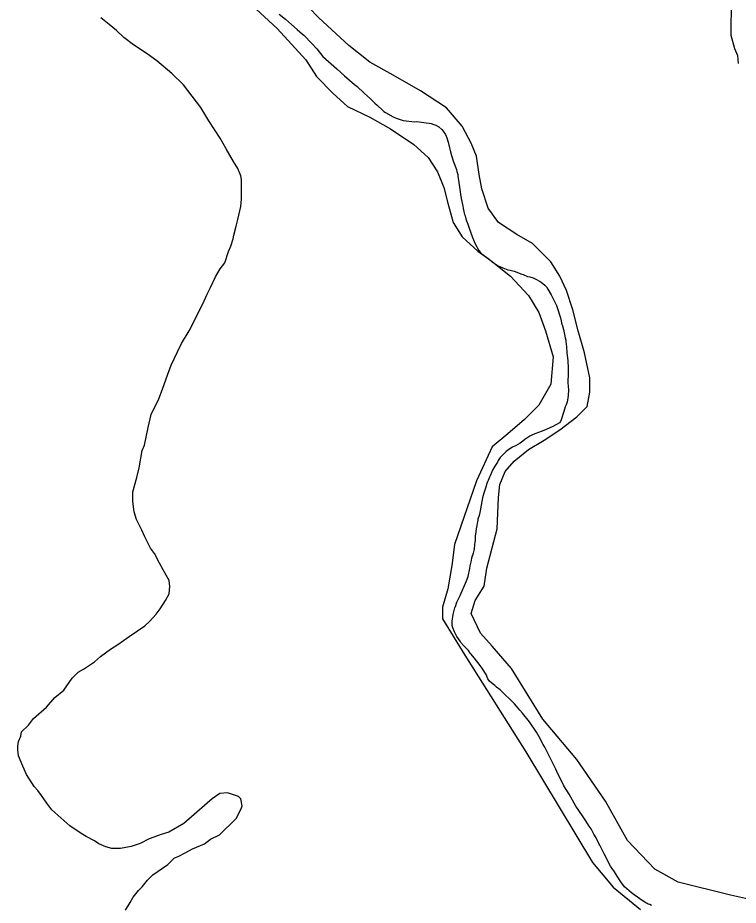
# Model space of a CAD drawing. Extents: x 3161615 to 3199515, y 867541 to 892976.
# Drawn here: x 3172159 to 3173988, y 879928 to 882179 of the extents above; entities that cross this region are included whole.
import ezdxf

# ---------------------------------------------------------------- set-up
doc = ezdxf.new("R2010")
doc.units = 0
doc.layers.add('V-SITE-VEGE', color=7, linetype='Continuous')
doc.layers.add('V-TOPO-SHOR', color=7, linetype='Continuous')

msp = doc.modelspace()

# ---------------------------------------------------------------- linework, layer by layer
at = {"layer": 'V-SITE-VEGE'}
for p, q in [((3172695.6, 882264.2), (3172817.9, 882151.8)), ((3172923.6, 882178.2), (3172850.9, 882254.3)), ((3173969.5, 882199.4), (3173969.3, 882159.5)), ((3172390.8, 882161.6), (3172369.9, 882178.8)), ((3172999.6, 882108.8), (3172923.6, 882178.2)), ((3172409.7, 882146.3), (3172390.8, 882161.6)), ((3172428.7, 882129.1), (3172409.7, 882146.3)), ((3172817.9, 882151.8), (3172890.6, 882072.4)), ((3173969.3, 882159.5), (3173969.2, 882134.8)), ((3172453.3, 882109.9), (3172428.7, 882129.1)), ((3173969.2, 882134.8), (3173978.5, 882100.5)), ((3172487.4, 882086.9), (3172453.3, 882109.9)), ((3173052.5, 882065.8), (3172999.6, 882108.8)), ((3173978.5, 882100.5), (3173986, 882083.3)), ((3172512, 882069.7), (3172487.4, 882086.9)), ((3173986, 882083.3), (3173987.8, 882062.4)), ((3172549.9, 882037.2), (3172512, 882069.7)), ((3172890.6, 882072.4), (3172917, 882029.5)), ((3173112, 882032.8), (3173052.5, 882065.8)), ((3172580.2, 882008.5), (3172549.9, 882037.2)), ((3173181.4, 881993.1), (3173112, 882032.8)), ((3172623.7, 881951.2), (3172580.2, 882008.5)), ((3172917, 882029.5), (3172960, 881986.5)), ((3172960, 881986.5), (3172996.3, 881953.4)), ((3173247.4, 881950.1), (3173181.4, 881993.1)), ((3172644.4, 881916.9), (3172623.7, 881951.2)), ((3172996.3, 881953.4), (3173052.5, 881927)), ((3173287.1, 881903.8), (3173247.4, 881950.1)), ((3173052.5, 881927), (3173105.4, 881897.2)), ((3172672.7, 881873), (3172644.4, 881916.9)), ((3173105.4, 881897.2), (3173164.8, 881857.5)), ((3173310.2, 881860.8), (3173287.1, 881903.8)), ((3172687.8, 881846.3), (3172672.7, 881873)), ((3173164.8, 881857.5), (3173201.2, 881824.5)), ((3173323.5, 881827.8), (3173310.2, 881860.8)), ((3172706.7, 881813.9), (3172687.8, 881846.3)), ((3173330.1, 881781.5), (3173323.5, 881827.8)), ((3172718, 881796.7), (3172706.7, 881813.9)), ((3173201.2, 881824.5), (3173224.3, 881788.1)), ((3172725.5, 881777.7), (3172718, 881796.7)), ((3173224.3, 881788.1), (3173240.8, 881748.4)), ((3172727.4, 881768.1), (3172725.5, 881777.7)), ((3172727.2, 881737.7), (3172727.4, 881768.1)), ((3173336.7, 881745.1), (3173330.1, 881781.5)), ((3172727.1, 881718.7), (3172727.2, 881737.7)), ((3173240.8, 881748.4), (3173250.8, 881708.7)), ((3173353.2, 881695.5), (3173336.7, 881745.1)), ((3172725.1, 881699.7), (3172727.1, 881718.7)), ((3172717.4, 881667.4), (3172725.1, 881699.7)), ((3173250.8, 881708.7), (3173264, 881659.2)), ((3173379.6, 881659.2), (3173353.2, 881695.5)), ((3172707.6, 881627.5), (3172713.5, 881650.3)), ((3172713.5, 881650.3), (3172717.4, 881667.4)), ((3173264, 881659.2), (3173287.1, 881622.8)), ((3173425.9, 881629.4), (3173379.6, 881659.2)), ((3172705.7, 881618), (3172707.6, 881627.5)), ((3173465.6, 881606.3), (3173425.9, 881629.4)), ((3172699.9, 881599), (3172705.7, 881618)), ((3173287.1, 881622.8), (3173326.8, 881586.4)), ((3173511.8, 881560), (3173465.6, 881606.3)), ((3172684.5, 881557.3), (3172694.1, 881585.7)), ((3172694.1, 881585.7), (3172699.9, 881599)), ((3173326.8, 881586.4), (3173359.8, 881563.3)), ((3173359.8, 881563.3), (3173409.4, 881523.6)), ((3173534.9, 881523.6), (3173511.8, 881560)), ((3172661.5, 881521.2), (3172673, 881542.1)), ((3172673, 881542.1), (3172684.5, 881557.3)), ((3172648, 881494.7), (3172661.5, 881521.2)), ((3173409.4, 881523.6), (3173455.6, 881474)), ((3173551.5, 881487.2), (3173534.9, 881523.6)), ((3172640.3, 881477.6), (3172648, 881494.7)), ((3172628.8, 881452.9), (3172640.3, 881477.6)), ((3173455.6, 881474), (3173482.1, 881431)), ((3173568, 881437.6), (3173551.5, 881487.2)), ((3172594.2, 881384.6), (3172628.8, 881452.9)), ((3173482.1, 881431), (3173498.6, 881384.7)), ((3173581.2, 881384.7), (3173568, 881437.6)), ((3172575.1, 881352.4), (3172594.2, 881384.6)), ((3173498.6, 881384.7), (3173518.4, 881318.6)), ((3173597.7, 881328.5), (3173581.2, 881384.7)), ((3172563.5, 881329.6), (3172575.1, 881352.4)), ((3172548.2, 881297.4), (3172563.5, 881329.6)), ((3173518.4, 881318.6), (3173511.8, 881249.2)), ((3173611, 881265.7), (3173597.7, 881328.5)), ((3172540.5, 881274.6), (3172548.2, 881297.4)), ((3172526.9, 881236.6), (3172540.5, 881274.6)), ((3173611, 881229.3), (3173611, 881265.7)), ((3173511.8, 881249.2), (3173482.1, 881196.3)), ((3172517.3, 881211.9), (3172526.9, 881236.6)), ((3173604.3, 881193), (3173611, 881229.3)), ((3172498.1, 881172.1), (3172517.3, 881211.9)), ((3173482.1, 881196.3), (3173445.7, 881159.9)), ((3173577.9, 881166.5), (3173604.3, 881193)), ((3172490.3, 881139.8), (3172498.1, 881172.1)), ((3173445.7, 881159.9), (3173402.8, 881123.5)), ((3173534.9, 881133.5), (3173577.9, 881166.5)), ((3172480.6, 881094.2), (3172490.3, 881139.8)), ((3173495.3, 881107), (3173534.9, 881133.5)), ((3173402.8, 881123.5), (3173363.1, 881090.5)), ((3172474.8, 881080.9), (3172480.6, 881094.2)), ((3173363.1, 881090.5), (3173323.5, 881004.5)), ((3173455.6, 881083.9), (3173495.3, 881107)), ((3172467, 881037.2), (3172474.8, 881080.9)), ((3173419.3, 881054.1), (3173455.6, 881083.9)), ((3173396.2, 881027.7), (3173419.3, 881054.1)), ((3172461.2, 881012.5), (3172467, 881037.2)), ((3173382.9, 880994.6), (3173396.2, 881027.7)), ((3172451.5, 880976.4), (3172461.2, 881012.5)), ((3173323.5, 881004.5), (3173267.3, 880842.5)), ((3172451.4, 880951.7), (3172451.5, 880976.4)), ((3173379.6, 880961.5), (3173382.9, 880994.6)), ((3172455, 880925.1), (3172451.4, 880951.7)), ((3173376.3, 880882.2), (3173379.6, 880961.5)), ((3172460.7, 880906), (3172455, 880925.1)), ((3172473.8, 880879.3), (3172460.7, 880906)), ((3173349.9, 880783), (3173376.3, 880882.2)), ((3172481.4, 880862.2), (3172473.8, 880879.3)), ((3172496.4, 880833.6), (3172481.4, 880862.2)), ((3173267.3, 880842.5), (3173260.7, 880789.6)), ((3172505.9, 880820.2), (3172496.4, 880833.6)), ((3172519.1, 880795.4), (3172505.9, 880820.2)), ((3172528.5, 880778.3), (3172519.1, 880795.4)), ((3172543.6, 880751.6), (3172528.5, 880778.3)), ((3173260.7, 880789.6), (3173250.8, 880730.1)), ((3173343.3, 880736.7), (3173349.9, 880783)), ((3172545.4, 880736.4), (3172543.6, 880751.6)), ((3172543.4, 880717.3), (3172545.4, 880736.4)), ((3173250.8, 880730.1), (3173237.5, 880683.8)), ((3173320.1, 880700.4), (3173343.3, 880736.7)), ((3172533.8, 880700.3), (3172543.4, 880717.3)), ((3172520.4, 880679.4), (3172533.8, 880700.3)), ((3173237.5, 880683.8), (3173237.5, 880654.1)), ((3173310.2, 880667.3), (3173320.1, 880700.4)), ((3172493.6, 880647.2), (3172510.8, 880666.2)), ((3172510.8, 880666.2), (3172520.4, 880679.4)), ((3173333.4, 880617.7), (3173310.2, 880667.3)), ((3172442.1, 880609.4), (3172482.1, 880635.9)), ((3172482.1, 880635.9), (3172493.6, 880647.2)), ((3173237.5, 880654.1), (3173293.7, 880561.5)), ((3173363.1, 880584.6), (3173333.4, 880617.7)), ((3172413.4, 880588.7), (3172442.1, 880609.4)), ((3172369.6, 880558.4), (3172394.4, 880577.3)), ((3172394.4, 880577.3), (3172413.4, 880588.7)), ((3173412.7, 880528.4), (3173363.1, 880584.6)), ((3172325.7, 880526.3), (3172354.3, 880545.2)), ((3172354.3, 880545.2), (3172369.6, 880558.4)), ((3173293.7, 880561.5), (3173449, 880316.8)), ((3172312.3, 880518.8), (3172325.7, 880526.3)), ((3173492, 880399.5), (3173412.7, 880528.4)), ((3172275.9, 880473.3), (3172297, 880503.7)), ((3172297, 880503.7), (3172312.3, 880518.8)), ((3172232, 880429.8), (3172253, 880454.4)), ((3172253, 880454.4), (3172275.9, 880473.3)), ((3172199.5, 880401.4), (3172232, 880429.8)), ((3172186.1, 880384.4), (3172199.5, 880401.4)), ((3173577.9, 880297), (3173492, 880399.5)), ((3172167, 880356), (3172168.9, 880367.4)), ((3172168.9, 880367.4), (3172186.1, 880384.4)), ((3172159.2, 880331.3), (3172161.2, 880342.7)), ((3172161.2, 880342.7), (3172167, 880356)), ((3172159.2, 880321.8), (3172159.2, 880331.3)), ((3172161, 880306.5), (3172159.2, 880321.8)), ((3172172.3, 880279.9), (3172161, 880306.5)), ((3173449, 880316.8), (3173617.6, 880035.8)), ((3173650.6, 880191.2), (3173577.9, 880297)), ((3172181.7, 880258.9), (3172172.3, 880279.9)), ((3172200.6, 880228.4), (3172181.7, 880258.9)), ((3172210, 880218.8), (3172200.6, 880228.4)), ((3172219.5, 880205.5), (3172210, 880218.8)), ((3172672.1, 880210.8), (3172653, 880197.6)), ((3172691.2, 880212.6), (3172672.1, 880210.8)), ((3172719.6, 880203), (3172691.2, 880212.6)), ((3172232.7, 880186.4), (3172219.5, 880205.5)), ((3172245.9, 880169.2), (3172232.7, 880186.4)), ((3172639.7, 880186.3), (3172607.2, 880157.9)), ((3172653, 880197.6), (3172639.7, 880186.3)), ((3172725.3, 880197.2), (3172719.6, 880203)), ((3172729, 880180.1), (3172725.3, 880197.2)), ((3173706.8, 880092), (3173650.6, 880191.2)), ((3172291.4, 880129), (3172245.9, 880169.2)), ((3172713.7, 880147.9), (3172725.2, 880170.6)), ((3172725.2, 880170.6), (3172729, 880180.1)), ((3172607.2, 880157.9), (3172580.5, 880135.2)), ((3172671.6, 880106.2), (3172713.7, 880147.9)), ((3172319.8, 880109.9), (3172291.4, 880129)), ((3172580.5, 880135.2), (3172542.3, 880112.6)), ((3172333.1, 880102.2), (3172319.8, 880109.9)), ((3172353.9, 880090.7), (3172333.1, 880102.2)), ((3172492.8, 880095.7), (3172469.9, 880084.4)), ((3172523.3, 880107), (3172492.8, 880095.7)), ((3172542.3, 880112.6), (3172523.3, 880107)), ((3172633.5, 880083.6), (3172648.7, 880094.9)), ((3172648.7, 880094.9), (3172671.6, 880106.2)), ((3172365.3, 880083), (3172353.9, 880090.7)), ((3172382.4, 880075.3), (3172365.3, 880083)), ((3172397.6, 880071.4), (3172382.4, 880075.3)), ((3172447.1, 880076.9), (3172420.4, 880071.3)), ((3172469.9, 880084.4), (3172447.1, 880076.9)), ((3172603, 880070.4), (3172633.5, 880083.6)), ((3173776.2, 880019.3), (3173706.8, 880092)), ((3172420.4, 880071.3), (3172397.6, 880071.4)), ((3172557.2, 880047.8), (3172566.7, 880051.6)), ((3172566.7, 880051.6), (3172585.8, 880061)), ((3172585.8, 880061), (3172603, 880070.4)), ((3172501.8, 880004.4), (3172540, 880030.8)), ((3172540, 880030.8), (3172557.2, 880047.8)), ((3173617.6, 880035.8), (3173670.4, 879973)), ((3172488.5, 879991.1), (3172501.8, 880004.4)), ((3173835.7, 879986.2), (3173776.2, 880019.3)), ((3172475.1, 879974.1), (3172488.5, 879991.1)), ((3173967.8, 879953.1), (3173835.7, 879986.2)), ((3172452.1, 879947.6), (3172465.5, 879964.6)), ((3172465.5, 879964.6), (3172475.1, 879974.1)), ((3173670.4, 879973), (3173739.8, 879916.8)), ((3172444.4, 879934.3), (3172452.1, 879947.6)), ((3174014.1, 879943.2), (3173967.8, 879953.1)), ((3172432.9, 879915.3), (3172444.4, 879934.3))]:
    msp.add_line(p, q, dxfattribs=at)
at = {"layer": 'V-TOPO-SHOR'}
for points in [[(3172823, 882188.2), (3172839.1, 882175.1), (3172853.9, 882161.7), (3172868.4, 882149.3), (3172882.2, 882136.8), (3172885.4, 882134.2), (3172905.2, 882113.1), (3172918.1, 882099.7), (3172933.1, 882080.2), (3172968.7, 882049.5), (3172988.9, 882031.8), (3173013.8, 882009.6), (3173020.4, 882004.4), (3173025.1, 881999.8), (3173033, 881992.6), (3173038.4, 881987.4), (3173054.8, 881972.7), (3173065.8, 881962.3), (3173071.8, 881957.1), (3173084.7, 881944.7), (3173088.4, 881941.4), (3173092.9, 881938.1), (3173112.2, 881927.5), (3173119.8, 881924.2), (3173124.6, 881922.5), (3173137.3, 881918.4), (3173145, 881917), (3173159.1, 881915.8), (3173167.4, 881914.7), (3173171.9, 881915.2), (3173177.6, 881915.1), (3173196.1, 881912.6), (3173203.2, 881911.5), (3173208.6, 881910.4), (3173215.6, 881908.4), (3173220.7, 881906.4), (3173228, 881902.4), (3173235.9, 881895.5), (3173239, 881891.3), (3173244.6, 881882.3), (3173248, 881874.5), (3173251.3, 881863.6), (3173255.2, 881848.8), (3173256.7, 881841.7), (3173260.3, 881829.5), (3173265.4, 881813.4), (3173272.5, 881793.7), (3173274, 881788.6), (3173275.8, 881781.5), (3173276.3, 881775.7), (3173277.4, 881767.1), (3173280, 881749.1), (3173283.2, 881731.4), (3173284.6, 881720.5), (3173287.8, 881705.1), (3173288.7, 881701.9), (3173289.6, 881695.1), (3173293.1, 881679.7), (3173294.4, 881676.5), (3173296.8, 881669.1), (3173298.3, 881663.9), (3173301.7, 881655.5), (3173304.4, 881647.8), (3173313.2, 881621.4), (3173319.7, 881604.9), (3173329.3, 881588.4), (3173332.4, 881584.5), (3173336.8, 881580), (3173356.4, 881565.5), (3173365.9, 881558.3), (3173378.5, 881549.8), (3173390, 881544.5), (3173402.7, 881539.7), (3173409.1, 881538.4), (3173419.3, 881535.6)], [(3173419.3, 881535.6), (3173438.7, 881528.2), (3173441.8, 881527.2), (3173453, 881522.8), (3173458.7, 881521.5), (3173467.3, 881518.7), (3173472.4, 881516.7), (3173485.4, 881509.5), (3173487.9, 881507.8), (3173497.1, 881500.3), (3173500.8, 881496.4), (3173504.9, 881490.2), (3173513, 881476.3), (3173520.4, 881461.1), (3173523.2, 881456), (3173526.2, 881448.5), (3173527.8, 881443.4), (3173536.3, 881417.9), (3173538, 881409.6), (3173539.5, 881404.1), (3173541.7, 881397.7), (3173544.4, 881387.7), (3173548.5, 881366.8), (3173550, 881360.7), (3173550.5, 881357.2), (3173551.9, 881343.7), (3173552.9, 881329), (3173555.5, 881309.7), (3173556.4, 881289.5), (3173555.8, 881276.1), (3173555.4, 881253.4), (3173555.9, 881243.4), (3173556.7, 881235.1), (3173556.4, 881220.4), (3173554.6, 881208.6), (3173553.6, 881204.1), (3173551.2, 881197.1), (3173548.9, 881191.7), (3173544.8, 881179.6), (3173538.4, 881158.9), (3173536.7, 881154.5), (3173534, 881151), (3173517.6, 881142), (3173500.1, 881134.6), (3173489.8, 881130), (3173471.8, 881123), (3173462.1, 881119), (3173459.2, 881117.4), (3173446.2, 881108.7), (3173441.3, 881104.9), (3173434.2, 881099.9), (3173422.6, 881092.8), (3173414.8, 881089.1), (3173405.4, 881083.5), (3173398.6, 881078.8), (3173388.8, 881068.7), (3173383.6, 881063.1), (3173378.7, 881055.5), (3173376.4, 881051.4), (3173370.1, 881041.2), (3173364.1, 881031.1), (3173362.5, 881026.9), (3173357.8, 881017.1), (3173356.5, 881013.3), (3173352.8, 881004.7), (3173351.4, 881001.2), (3173350.1, 880997.1), (3173346.1, 880985.9), (3173342, 880972.6), (3173338.9, 880961.4), (3173333.9, 880933.3), (3173332.5, 880927.9), (3173332.1, 880924.1), (3173330.1, 880916.1), (3173327, 880907.2), (3173326.7, 880904), (3173322.4, 880882.6), (3173321.7, 880874.7), (3173320.2, 880863.5), (3173320.4, 880856.4), (3173320, 880853.2), (3173318.9, 880847.8), (3173318.8, 880842.7), (3173318.8, 880838.8), (3173317.7, 880834.7), (3173317.7, 880831.2), (3173317, 880827), (3173316.3, 880824.2), (3173315.2, 880821), (3173313.2, 880814.9), (3173313.5, 880814)], [(3173767.6, 879927.3), (3173763.1, 879929.4), (3173759.4, 879930.2), (3173756.5, 879932.3), (3173753.6, 879933.5), (3173746.1, 879938.1), (3173723.4, 879954), (3173716.8, 879959.4), (3173699.4, 879974.4), (3173689.5, 879986.9), (3173680.9, 880001.1), (3173677.6, 880005.6), (3173672.2, 880014.4), (3173669.4, 880018.5), (3173664, 880026.9), (3173647.2, 880058), (3173636.1, 880080.1), (3173633.6, 880084.2), (3173627, 880098.4), (3173621.7, 880107.9), (3173618.4, 880113.3), (3173614.7, 880121.2), (3173609.3, 880128.3), (3173599.4, 880144.5), (3173592.4, 880154.5), (3173576, 880178.6), (3173558.3, 880209.4), (3173545.5, 880230.6), (3173539.8, 880241.4), (3173529.9, 880260.6), (3173524.6, 880273), (3173506.9, 880308.4), (3173497, 880328.7), (3173492.9, 880335.4), (3173482.2, 880354.9), (3173475.7, 880366.2), (3173457.9, 880392.4), (3173440.2, 880414.8), (3173433.6, 880422.3), (3173425, 880432.7), (3173419.6, 880438.6), (3173383.3, 880473.6), (3173374.2, 880480.7), (3173369.6, 880484.8), (3173363, 880490.3), (3173356.4, 880496.1), (3173352.3, 880501.9), (3173347.8, 880512.7), (3173338.7, 880526.9), (3173332.5, 880535.6), (3173317.7, 880554.8), (3173310.3, 880564.7), (3173307.8, 880566.8), (3173302.9, 880573.5), (3173290.9, 880586), (3173283.9, 880593.9), (3173281.8, 880597.6), (3173274, 880609.3), (3173270.7, 880613.9), (3173267.4, 880620.9), (3173263.3, 880631.3), (3173261.7, 880637.5), (3173261.7, 880647.9), (3173263.9, 880665.3), (3173268.9, 880681.9), (3173269.8, 880685.2), (3173273.6, 880696), (3173276.9, 880703), (3173282.4, 880712.9), (3173297.9, 880750.2), (3173302.1, 880761.8), (3173306.3, 880781.7), (3173307.6, 880788.7), (3173310.6, 880802.4), (3173311.8, 880809), (3173313.5, 880814), (3173313.5, 880815.6)]]:
    msp.add_lwpolyline(points, dxfattribs=at)

doc.saveas('drawing.dxf')
